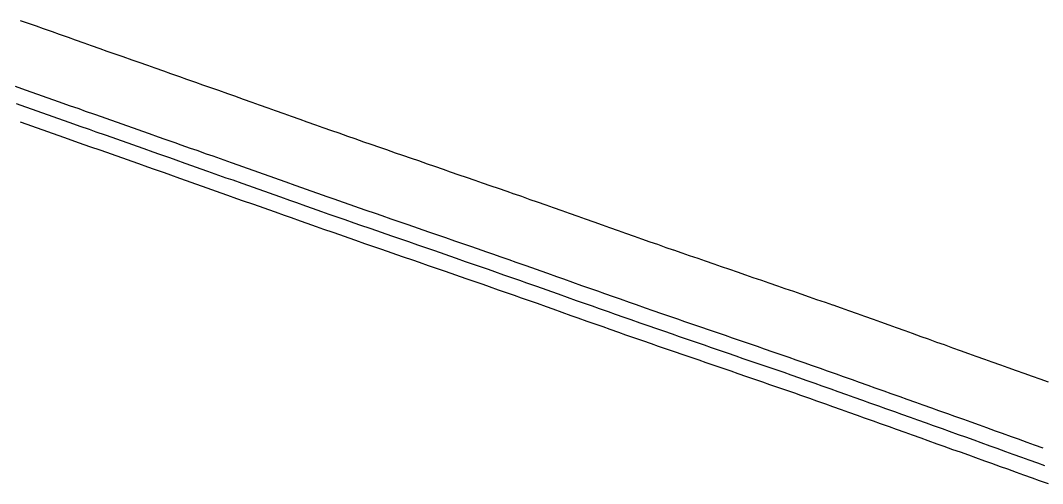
# Model space of a CAD drawing. Extents: x -7164 to 2214450, y -19642 to 253469.
# Drawn here: x -761.3 to -440.4, y -1141.6 to -996.4 of the extents above; entities that cross this region are included whole.
import ezdxf

# ---------------------------------------------------------------- set-up
doc = ezdxf.new("R2010")
doc.units = 0
for name, color, linetype in [('SURVEY - PROFILE - Ground Line with Text', 7, 'Continuous'), ('SURVEY - PROFILE - Utilities - Cable with Text', 7, 'Continuous'), ('SURVEY - PROFILE - Utilities - Electric with Text', 7, 'Continuous')]:
    doc.layers.add(name, color=color, linetype=linetype)

msp = doc.modelspace()

# ---------------------------------------------------------------- linework, layer by layer
at = {"layer": 'SURVEY - PROFILE - Ground Line with Text'}
for points in [[(-761.35, -996.36), (-759.14, -997.15), (-756.36, -998.08), (-756.34, -998.09), (-756.33, -998.09), (-754.11, -998.89), (-751.33, -999.86), (-749.11, -1000.66), (-746.33, -1001.62), (-744.11, -1002.42), (-741.33, -1003.38), (-739.11, -1004.18), (-736.34, -1005.14), (-734.11, -1005.95), (-731.34, -1006.91), (-729.11, -1007.71), (-726.34, -1008.67), (-724.11, -1009.47), (-721.35, -1010.43), (-719.12, -1011.24), (-716.35, -1012.19), (-714.12, -1013), (-711.35, -1013.96), (-709.12, -1014.77), (-706.36, -1015.72), (-706.34, -1015.73), (-706.32, -1015.73), (-704.08, -1016.51), (-701.32, -1017.5), (-699.08, -1018.28), (-696.33, -1019.27), (-694.08, -1020.05), (-691.33, -1021.04), (-688.59, -1022.03), (-686.33, -1022.81), (-683.59, -1023.8), (-681.34, -1024.58), (-678.6, -1025.57), (-676.34, -1026.35), (-673.6, -1027.34), (-671.34, -1028.12), (-668.61, -1029.1), (-666.35, -1029.89), (-663.62, -1030.87), (-661.35, -1031.66), (-658.62, -1032.64), (-656.35, -1033.43), (-656.34, -1033.43), (-656.32, -1033.44), (-653.6, -1034.39), (-651.33, -1035.16), (-648.6, -1036.11), (-646.33, -1036.89), (-643.6, -1037.84), (-641.33, -1038.62), (-638.61, -1039.57), (-636.33, -1040.34), (-633.61, -1041.29), (-631.34, -1042.07), (-628.61, -1043.02), (-626.34, -1043.8), (-623.62, -1044.75), (-621.34, -1045.53), (-618.62, -1046.47), (-616.35, -1047.25), (-613.62, -1048.2), (-611.35, -1048.98), (-608.63, -1049.93), (-606.35, -1050.71), (-606.34, -1050.71), (-606.32, -1050.72), (-604.04, -1051.51), (-601.33, -1052.48), (-599.04, -1053.27), (-596.33, -1054.24), (-594.04, -1055.04), (-591.33, -1056.01), (-589.04, -1056.8), (-586.34, -1057.77), (-584.04, -1058.57), (-581.34, -1059.53), (-578.64, -1060.49), (-576.34, -1061.29), (-573.65, -1062.25), (-571.34, -1063.06), (-568.66, -1064.02), (-566.35, -1064.82), (-563.67, -1065.78), (-561.35, -1066.58), (-558.68, -1067.54), (-556.35, -1068.34), (-556.34, -1068.35), (-556.32, -1068.35), (-553.65, -1069.25), (-551.33, -1070.07), (-548.65, -1070.97)], [(-761.35, -996.36), (-759.14, -997.15), (-756.36, -998.08), (-756.34, -998.09), (-756.33, -998.09), (-754.11, -998.89), (-751.33, -999.86), (-749.11, -1000.66), (-746.33, -1001.62), (-744.11, -1002.42), (-741.33, -1003.38), (-739.11, -1004.18), (-736.34, -1005.14), (-734.11, -1005.95), (-731.34, -1006.91), (-729.11, -1007.71), (-726.34, -1008.67), (-724.11, -1009.47), (-721.35, -1010.43), (-719.12, -1011.24), (-716.35, -1012.19), (-714.12, -1013), (-711.35, -1013.96), (-709.12, -1014.77), (-706.36, -1015.72), (-706.34, -1015.73), (-706.32, -1015.73), (-704.08, -1016.51), (-701.32, -1017.5), (-699.08, -1018.28), (-696.33, -1019.27), (-694.08, -1020.05), (-691.33, -1021.04), (-688.59, -1022.03), (-686.33, -1022.81), (-683.59, -1023.8), (-681.34, -1024.58), (-678.6, -1025.57), (-676.34, -1026.35), (-673.6, -1027.34), (-671.34, -1028.12), (-668.61, -1029.1), (-666.35, -1029.89), (-663.62, -1030.87), (-661.35, -1031.66), (-658.62, -1032.64), (-656.35, -1033.43), (-656.34, -1033.43), (-656.32, -1033.44), (-653.6, -1034.39), (-651.33, -1035.16), (-648.6, -1036.11), (-646.33, -1036.89), (-643.6, -1037.84), (-641.33, -1038.62), (-638.61, -1039.57), (-636.33, -1040.34), (-633.61, -1041.29), (-631.34, -1042.07), (-628.61, -1043.02), (-626.34, -1043.8), (-623.62, -1044.75), (-621.34, -1045.53), (-618.62, -1046.47), (-616.35, -1047.25), (-613.62, -1048.2), (-611.35, -1048.98), (-608.63, -1049.93), (-606.35, -1050.71), (-606.34, -1050.71), (-606.32, -1050.72), (-604.04, -1051.51), (-601.33, -1052.48), (-599.04, -1053.27), (-596.33, -1054.24), (-594.04, -1055.04), (-591.33, -1056.01), (-589.04, -1056.8), (-586.34, -1057.77), (-584.04, -1058.57), (-581.34, -1059.53), (-578.64, -1060.49), (-576.34, -1061.29), (-573.65, -1062.25), (-571.34, -1063.06), (-568.66, -1064.02), (-566.35, -1064.82), (-563.67, -1065.78), (-561.35, -1066.58), (-558.68, -1067.54), (-556.35, -1068.34), (-556.34, -1068.35), (-556.32, -1068.35), (-553.65, -1069.25), (-551.33, -1070.07), (-548.65, -1070.97)], [(-548.65, -1070.97), (-546.33, -1071.8), (-543.66, -1072.69), (-541.33, -1073.52), (-538.66, -1074.42), (-536.34, -1075.24), (-533.66, -1076.14), (-531.34, -1076.96), (-528.66, -1077.86), (-526.34, -1078.68), (-523.66, -1079.58), (-521.35, -1080.4), (-518.66, -1081.3), (-516.35, -1082.12), (-513.67, -1083.02), (-511.35, -1083.85), (-508.67, -1084.75), (-506.35, -1085.57), (-506.34, -1085.57), (-506.32, -1085.58), (-503.64, -1086.54), (-501.33, -1087.36), (-498.65, -1088.32), (-496.33, -1089.14), (-493.66, -1090.1), (-491.33, -1090.92), (-488.66, -1091.88), (-486.34, -1092.71), (-483.67, -1093.66), (-481.34, -1094.49), (-478.68, -1095.45), (-476.34, -1096.27), (-473.68, -1097.23), (-471.35, -1098.05), (-468.69, -1099.01), (-466.35, -1099.84), (-463.7, -1100.79), (-461.35, -1101.62), (-458.7, -1102.57), (-456.36, -1103.4), (-456.34, -1103.41), (-456.32, -1103.41), (-453.67, -1104.36), (-451.33, -1105.21), (-448.68, -1106.15), (-446.33, -1107), (-443.68, -1107.94), (-441.33, -1108.8), (-438.68, -1109.74)], [(-548.65, -1070.97), (-546.33, -1071.8), (-543.66, -1072.69), (-541.33, -1073.52), (-538.66, -1074.42), (-536.34, -1075.24), (-533.66, -1076.14), (-531.34, -1076.96), (-528.66, -1077.86), (-526.34, -1078.68), (-523.66, -1079.58), (-521.35, -1080.4), (-518.66, -1081.3), (-516.35, -1082.12), (-513.67, -1083.02), (-511.35, -1083.85), (-508.67, -1084.75), (-506.35, -1085.57), (-506.34, -1085.57), (-506.32, -1085.58), (-503.64, -1086.54), (-501.33, -1087.36), (-498.65, -1088.32), (-496.33, -1089.14), (-493.66, -1090.1), (-491.33, -1090.92), (-488.66, -1091.88), (-486.34, -1092.71), (-483.67, -1093.66), (-481.34, -1094.49), (-478.68, -1095.45), (-476.34, -1096.27), (-473.68, -1097.23), (-471.35, -1098.05), (-468.69, -1099.01), (-466.35, -1099.84), (-463.7, -1100.79), (-461.35, -1101.62), (-458.7, -1102.57), (-456.36, -1103.4), (-456.34, -1103.41), (-456.32, -1103.41), (-453.67, -1104.36), (-451.33, -1105.21), (-448.68, -1106.15), (-446.33, -1107), (-443.68, -1107.94), (-441.33, -1108.8), (-438.68, -1109.74)]]:
    msp.add_lwpolyline(points, dxfattribs=at)
at = {"layer": 'SURVEY - PROFILE - Utilities - Cable with Text'}
msp.add_lwpolyline([(-761.32, -1028.18), (-759.26, -1028.92), (-756.32, -1029.94), (-754.26, -1030.68), (-751.32, -1031.7), (-749.26, -1032.44), (-746.33, -1033.46), (-744.26, -1034.2), (-741.33, -1035.22), (-739.26, -1035.96), (-736.33, -1036.98), (-734.26, -1037.72), (-731.34, -1038.74), (-729.26, -1039.49), (-726.34, -1040.5), (-724.26, -1041.25), (-721.34, -1042.26), (-719.26, -1043.01), (-716.13, -1044.09), (-714.21, -1044.76), (-711.31, -1045.8), (-709.21, -1046.53), (-706.31, -1047.58), (-704.21, -1048.3), (-698.42, -1050.39), (-696.32, -1051.12), (-693.43, -1052.16), (-691.32, -1052.89), (-688.44, -1053.93), (-686.32, -1054.66), (-683.44, -1055.7), (-681.33, -1056.43), (-678.45, -1057.47), (-676.33, -1058.2), (-673.46, -1059.24), (-671.33, -1059.97), (-668.47, -1061.01), (-666.15, -1061.81), (-663.24, -1062.82), (-661.11, -1063.55), (-658.24, -1064.55), (-656.11, -1065.28), (-653.24, -1066.28), (-651.11, -1067.01), (-648.25, -1068.01), (-646.12, -1068.74), (-643.25, -1069.73), (-641.12, -1070.46), (-638.26, -1071.46), (-636.12, -1072.19), (-633.26, -1073.19), (-631.13, -1073.92), (-628.27, -1074.91), (-626.13, -1075.65), (-623.27, -1076.64), (-621.13, -1077.37), (-618.28, -1078.37), (-616.09, -1079.12), (-614.14, -1079.79), (-611.28, -1080.81), (-609.13, -1081.56), (-606.29, -1082.58), (-604.13, -1083.33), (-601.29, -1084.34), (-599.13, -1085.09), (-596.29, -1086.11), (-594.12, -1086.86), (-588.47, -1088.88), (-586.3, -1089.63), (-583.48, -1090.64), (-581.3, -1091.4), (-578.49, -1092.4), (-576.3, -1093.16), (-573.5, -1094.16), (-571.31, -1094.92), (-568.51, -1095.92), (-566, -1096.79), (-563.31, -1097.7), (-561.1, -1098.48), (-558.31, -1099.42), (-556.11, -1100.2), (-553.31, -1101.14), (-551.11, -1101.92), (-548.31, -1102.86), (-546.11, -1103.64), (-543.32, -1104.57), (-541.12, -1105.35), (-538.32, -1106.29), (-536.12, -1107.07), (-533.32, -1108.01), (-531.12, -1108.79), (-528.32, -1109.73), (-526.13, -1110.51), (-523.33, -1111.45), (-521.13, -1112.23), (-518.33, -1113.17), (-516.39, -1113.86), (-513.59, -1114.86), (-511.39, -1115.64), (-508.6, -1116.64), (-506.4, -1117.42), (-503.61, -1118.42), (-501.4, -1119.21), (-498.62, -1120.2), (-496.4, -1120.99), (-493.62, -1121.98), (-491.41, -1122.77), (-488.63, -1123.77), (-486.41, -1124.55), (-483.64, -1125.55), (-481.41, -1126.34), (-478.65, -1127.33), (-476.41, -1128.12), (-473.65, -1129.11), (-471.42, -1129.9), (-468.66, -1130.89), (-466.35, -1131.71), (-463.7, -1132.65), (-461.46, -1133.47), (-458.71, -1134.44), (-456.46, -1135.26), (-453.71, -1136.24), (-451.47, -1137.05), (-448.71, -1138.03), (-446.47, -1138.84), (-443.72, -1139.82), (-441.47, -1140.64), (-438.72, -1141.61)], dxfattribs=at)
msp.add_lwpolyline([(-761.32, -1028.18), (-759.26, -1028.92), (-756.32, -1029.94), (-754.26, -1030.68), (-751.32, -1031.7), (-749.26, -1032.44), (-746.33, -1033.46), (-744.26, -1034.2), (-741.33, -1035.22), (-739.26, -1035.96), (-736.33, -1036.98), (-734.26, -1037.72), (-731.34, -1038.74), (-729.26, -1039.49), (-726.34, -1040.5), (-724.26, -1041.25), (-721.34, -1042.26), (-719.26, -1043.01), (-716.13, -1044.09), (-714.21, -1044.76), (-711.31, -1045.8), (-709.21, -1046.53), (-706.31, -1047.58), (-704.21, -1048.3), (-698.42, -1050.39), (-696.32, -1051.12), (-693.43, -1052.16), (-691.32, -1052.89), (-688.44, -1053.93), (-686.32, -1054.66), (-683.44, -1055.7), (-681.33, -1056.43), (-678.45, -1057.47), (-676.33, -1058.2), (-673.46, -1059.24), (-671.33, -1059.97), (-668.47, -1061.01), (-666.15, -1061.81), (-663.24, -1062.82), (-661.11, -1063.55), (-658.24, -1064.55), (-656.11, -1065.28), (-653.24, -1066.28), (-651.11, -1067.01), (-648.25, -1068.01), (-646.12, -1068.74), (-643.25, -1069.73), (-641.12, -1070.46), (-638.26, -1071.46), (-636.12, -1072.19), (-633.26, -1073.19), (-631.13, -1073.92), (-628.27, -1074.91), (-626.13, -1075.65), (-623.27, -1076.64), (-621.13, -1077.37), (-618.28, -1078.37), (-616.09, -1079.12), (-614.14, -1079.79), (-611.28, -1080.81), (-609.13, -1081.56), (-606.29, -1082.58), (-604.13, -1083.33), (-601.29, -1084.34), (-599.13, -1085.09), (-596.29, -1086.11), (-594.12, -1086.86), (-588.47, -1088.88), (-586.3, -1089.63), (-583.48, -1090.64), (-581.3, -1091.4), (-578.49, -1092.4), (-576.3, -1093.16), (-573.5, -1094.16), (-571.31, -1094.92), (-568.51, -1095.92), (-566, -1096.79), (-563.31, -1097.7), (-561.1, -1098.48), (-558.31, -1099.42), (-556.11, -1100.2), (-553.31, -1101.14), (-551.11, -1101.92), (-548.31, -1102.86), (-546.11, -1103.64), (-543.32, -1104.57), (-541.12, -1105.35), (-538.32, -1106.29), (-536.12, -1107.07), (-533.32, -1108.01), (-531.12, -1108.79), (-528.32, -1109.73), (-526.13, -1110.51), (-523.33, -1111.45), (-521.13, -1112.23), (-518.33, -1113.17), (-516.39, -1113.86), (-513.59, -1114.86), (-511.39, -1115.64), (-508.6, -1116.64), (-506.4, -1117.42), (-503.61, -1118.42), (-501.4, -1119.21), (-498.62, -1120.2), (-496.4, -1120.99), (-493.62, -1121.98), (-491.41, -1122.77), (-488.63, -1123.77), (-486.41, -1124.55), (-483.64, -1125.55), (-481.41, -1126.34), (-478.65, -1127.33), (-476.41, -1128.12), (-473.65, -1129.11), (-471.42, -1129.9), (-468.66, -1130.89), (-466.35, -1131.71), (-463.7, -1132.65), (-461.46, -1133.47), (-458.71, -1134.44), (-456.46, -1135.26), (-453.71, -1136.24), (-451.47, -1137.05), (-448.71, -1138.03), (-446.47, -1138.84), (-443.72, -1139.82), (-441.47, -1140.64), (-438.72, -1141.61)], dxfattribs=at)
at = {"layer": 'SURVEY - PROFILE - Utilities - Electric with Text'}
for points in [[(-762.89, -1017.02), (-760.93, -1017.73), (-757.98, -1018.75), (-755.93, -1019.49), (-752.99, -1020.51), (-750.93, -1021.25), (-747.99, -1022.27), (-745.93, -1023.01), (-742.99, -1024.03), (-740.93, -1024.77), (-738, -1025.79), (-735.93, -1026.53), (-733, -1027.55), (-730.93, -1028.3), (-728, -1029.31), (-725.93, -1030.06), (-723.01, -1031.07), (-720.92, -1031.82), (-718.01, -1032.83), (-715.92, -1033.58), (-712.85, -1034.64), (-710.88, -1035.33), (-707.98, -1036.37), (-705.88, -1037.1), (-702.98, -1038.15), (-700.88, -1038.87), (-695.09, -1040.96), (-692.99, -1041.69), (-690.1, -1042.73), (-687.99, -1043.46), (-685.11, -1044.5), (-682.99, -1045.23), (-680.11, -1046.27), (-678, -1047), (-675.12, -1048.04), (-673, -1048.77), (-670.13, -1049.81), (-668, -1050.55), (-665.13, -1051.58), (-662.87, -1052.36), (-659.97, -1053.37), (-657.84, -1054.1), (-654.98, -1055.1), (-652.85, -1055.83), (-649.98, -1056.83), (-647.85, -1057.56), (-644.98, -1058.55), (-642.85, -1059.28), (-639.99, -1060.28), (-637.86, -1061.01), (-634.99, -1062.01), (-632.86, -1062.74), (-630, -1063.73), (-627.86, -1064.47), (-625, -1065.46), (-622.86, -1066.19), (-620.01, -1067.19), (-617.87, -1067.92), (-615.01, -1068.92), (-612.83, -1069.66), (-610.81, -1070.36), (-607.96, -1071.38), (-605.81, -1072.13), (-602.96, -1073.15), (-600.81, -1073.89), (-597.97, -1074.91), (-595.8, -1075.66), (-592.97, -1076.67), (-590.8, -1077.43), (-585.15, -1079.45), (-582.97, -1080.2), (-580.16, -1081.21), (-577.98, -1081.97), (-575.17, -1082.97), (-572.98, -1083.73), (-570.18, -1084.73), (-567.98, -1085.49), (-565.19, -1086.49), (-562.77, -1087.33), (-560.04, -1088.24), (-557.84, -1089.03), (-555.05, -1089.96), (-552.85, -1090.74), (-550.05, -1091.68), (-547.85, -1092.46), (-545.05, -1093.4), (-542.85, -1094.18), (-540.05, -1095.12), (-537.85, -1095.9), (-535.06, -1096.84), (-532.86, -1097.62), (-530.06, -1098.56), (-527.86, -1099.34), (-525.06, -1100.28), (-522.86, -1101.06), (-520.06, -1102), (-517.87, -1102.78), (-515.07, -1103.72), (-513.03, -1104.44), (-510.24, -1105.44), (-508.03, -1106.22), (-505.24, -1107.22), (-503.04, -1108), (-500.25, -1109), (-498.04, -1109.79), (-495.26, -1110.78), (-493.04, -1111.57), (-490.27, -1112.57), (-488.05, -1113.35), (-485.27, -1114.35), (-483.05, -1115.14), (-480.28, -1116.13), (-478.05, -1116.92), (-475.29, -1117.91), (-473.06, -1118.7), (-470.3, -1119.69), (-468.06, -1120.48), (-465.3, -1121.47), (-463, -1122.29), (-460.32, -1123.24), (-458.08, -1124.05), (-455.32, -1125.03), (-453.08, -1125.85), (-450.33, -1126.83), (-448.09, -1127.64), (-445.33, -1128.62), (-443.09, -1129.43), (-440.34, -1130.41)], [(-762.89, -1017.02), (-760.93, -1017.73), (-757.98, -1018.75), (-755.93, -1019.49), (-752.99, -1020.51), (-750.93, -1021.25), (-747.99, -1022.27), (-745.93, -1023.01), (-742.99, -1024.03), (-740.93, -1024.77), (-738, -1025.79), (-735.93, -1026.53), (-733, -1027.55), (-730.93, -1028.3), (-728, -1029.31), (-725.93, -1030.06), (-723.01, -1031.07), (-720.92, -1031.82), (-718.01, -1032.83), (-715.92, -1033.58), (-712.85, -1034.64), (-710.88, -1035.33), (-707.98, -1036.37), (-705.88, -1037.1), (-702.98, -1038.15), (-700.88, -1038.87), (-695.09, -1040.96), (-692.99, -1041.69), (-690.1, -1042.73), (-687.99, -1043.46), (-685.11, -1044.5), (-682.99, -1045.23), (-680.11, -1046.27), (-678, -1047), (-675.12, -1048.04), (-673, -1048.77), (-670.13, -1049.81), (-668, -1050.55), (-665.13, -1051.58), (-662.87, -1052.36), (-659.97, -1053.37), (-657.84, -1054.1), (-654.98, -1055.1), (-652.85, -1055.83), (-649.98, -1056.83), (-647.85, -1057.56), (-644.98, -1058.55), (-642.85, -1059.28), (-639.99, -1060.28), (-637.86, -1061.01), (-634.99, -1062.01), (-632.86, -1062.74), (-630, -1063.73), (-627.86, -1064.47), (-625, -1065.46), (-622.86, -1066.19), (-620.01, -1067.19), (-617.87, -1067.92), (-615.01, -1068.92), (-612.83, -1069.66), (-610.81, -1070.36), (-607.96, -1071.38), (-605.81, -1072.13), (-602.96, -1073.15), (-600.81, -1073.89), (-597.97, -1074.91), (-595.8, -1075.66), (-592.97, -1076.67), (-590.8, -1077.43), (-585.15, -1079.45), (-582.97, -1080.2), (-580.16, -1081.21), (-577.98, -1081.97), (-575.17, -1082.97), (-572.98, -1083.73), (-570.18, -1084.73), (-567.98, -1085.49), (-565.19, -1086.49), (-562.77, -1087.33), (-560.04, -1088.24), (-557.84, -1089.03), (-555.05, -1089.96), (-552.85, -1090.74), (-550.05, -1091.68), (-547.85, -1092.46), (-545.05, -1093.4), (-542.85, -1094.18), (-540.05, -1095.12), (-537.85, -1095.9), (-535.06, -1096.84), (-532.86, -1097.62), (-530.06, -1098.56), (-527.86, -1099.34), (-525.06, -1100.28), (-522.86, -1101.06), (-520.06, -1102), (-517.87, -1102.78), (-515.07, -1103.72), (-513.03, -1104.44), (-510.24, -1105.44), (-508.03, -1106.22), (-505.24, -1107.22), (-503.04, -1108), (-500.25, -1109), (-498.04, -1109.79), (-495.26, -1110.78), (-493.04, -1111.57), (-490.27, -1112.57), (-488.05, -1113.35), (-485.27, -1114.35), (-483.05, -1115.14), (-480.28, -1116.13), (-478.05, -1116.92), (-475.29, -1117.91), (-473.06, -1118.7), (-470.3, -1119.69), (-468.06, -1120.48), (-465.3, -1121.47), (-463, -1122.29), (-460.32, -1123.24), (-458.08, -1124.05), (-455.32, -1125.03), (-453.08, -1125.85), (-450.33, -1126.83), (-448.09, -1127.64), (-445.33, -1128.62), (-443.09, -1129.43), (-440.34, -1130.41)], [(-762.6, -1022.44), (-759.65, -1023.46), (-757.6, -1024.2), (-754.65, -1025.22), (-752.6, -1025.96), (-749.66, -1026.98), (-747.6, -1027.73), (-744.66, -1028.74), (-742.6, -1029.49), (-739.66, -1030.5), (-737.59, -1031.25), (-734.67, -1032.26), (-732.59, -1033.01), (-729.67, -1034.02), (-727.59, -1034.77), (-724.67, -1035.78), (-722.59, -1036.53), (-719.68, -1037.54), (-717.59, -1038.3), (-714.49, -1039.37), (-712.55, -1040.04), (-709.64, -1041.09), (-707.55, -1041.81), (-704.65, -1042.86), (-702.55, -1043.59), (-696.76, -1045.68), (-694.65, -1046.4), (-691.77, -1047.45), (-689.65, -1048.18), (-686.77, -1049.22), (-684.66, -1049.95), (-681.78, -1050.99), (-679.66, -1051.72), (-676.79, -1052.75), (-674.66, -1053.49), (-671.79, -1054.52), (-669.67, -1055.26), (-666.8, -1056.29), (-664.51, -1057.09), (-661.6, -1058.1), (-659.48, -1058.83), (-656.61, -1059.82), (-654.48, -1060.55), (-651.61, -1061.55), (-649.48, -1062.28), (-646.62, -1063.28), (-644.48, -1064.01), (-641.62, -1065.01), (-639.49, -1065.74), (-636.63, -1066.73), (-634.49, -1067.46), (-631.63, -1068.46), (-629.49, -1069.19), (-626.63, -1070.19), (-624.5, -1070.92), (-621.64, -1071.92), (-619.5, -1072.65), (-616.64, -1073.64), (-614.46, -1074.39), (-612.47, -1075.08), (-609.62, -1076.1), (-607.47, -1076.84), (-604.62, -1077.86), (-602.47, -1078.61), (-599.63, -1079.63), (-597.46, -1080.38), (-594.63, -1081.39), (-592.46, -1082.14), (-586.81, -1084.16), (-584.64, -1084.92), (-581.82, -1085.92), (-579.64, -1086.68), (-576.83, -1087.69), (-574.64, -1088.44), (-571.84, -1089.45), (-569.64, -1090.21), (-566.85, -1091.21), (-564.39, -1092.06), (-561.67, -1092.97), (-559.47, -1093.75), (-556.68, -1094.69), (-554.48, -1095.47), (-551.68, -1096.41), (-549.48, -1097.19), (-546.68, -1098.13), (-544.48, -1098.91), (-541.68, -1099.85), (-539.49, -1100.63), (-536.69, -1101.57), (-534.49, -1102.35), (-531.69, -1103.29), (-529.49, -1104.07), (-526.69, -1105), (-524.49, -1105.78), (-521.7, -1106.72), (-519.5, -1107.5), (-516.7, -1108.44), (-514.71, -1109.15), (-511.92, -1110.15), (-509.71, -1110.93), (-506.92, -1111.93), (-504.72, -1112.71), (-501.93, -1113.71), (-499.72, -1114.5), (-496.94, -1115.49), (-494.72, -1116.28), (-491.95, -1117.28), (-489.73, -1118.06), (-486.95, -1119.06), (-484.73, -1119.84), (-481.96, -1120.84), (-479.73, -1121.63), (-476.97, -1122.62), (-474.74, -1123.41), (-471.98, -1124.4), (-469.74, -1125.19), (-466.98, -1126.18), (-464.67, -1127), (-462.01, -1127.95), (-459.77, -1128.76), (-457.01, -1129.74), (-454.77, -1130.55), (-452.02, -1131.53), (-449.78, -1132.35), (-447.02, -1133.32), (-444.78, -1134.14), (-442.03, -1135.12), (-439.78, -1135.93)], [(-762.6, -1022.44), (-759.65, -1023.46), (-757.6, -1024.2), (-754.65, -1025.22), (-752.6, -1025.96), (-749.66, -1026.98), (-747.6, -1027.73), (-744.66, -1028.74), (-742.6, -1029.49), (-739.66, -1030.5), (-737.59, -1031.25), (-734.67, -1032.26), (-732.59, -1033.01), (-729.67, -1034.02), (-727.59, -1034.77), (-724.67, -1035.78), (-722.59, -1036.53), (-719.68, -1037.54), (-717.59, -1038.3), (-714.49, -1039.37), (-712.55, -1040.04), (-709.64, -1041.09), (-707.55, -1041.81), (-704.65, -1042.86), (-702.55, -1043.59), (-696.76, -1045.68), (-694.65, -1046.4), (-691.77, -1047.45), (-689.65, -1048.18), (-686.77, -1049.22), (-684.66, -1049.95), (-681.78, -1050.99), (-679.66, -1051.72), (-676.79, -1052.75), (-674.66, -1053.49), (-671.79, -1054.52), (-669.67, -1055.26), (-666.8, -1056.29), (-664.51, -1057.09), (-661.6, -1058.1), (-659.48, -1058.83), (-656.61, -1059.82), (-654.48, -1060.55), (-651.61, -1061.55), (-649.48, -1062.28), (-646.62, -1063.28), (-644.48, -1064.01), (-641.62, -1065.01), (-639.49, -1065.74), (-636.63, -1066.73), (-634.49, -1067.46), (-631.63, -1068.46), (-629.49, -1069.19), (-626.63, -1070.19), (-624.5, -1070.92), (-621.64, -1071.92), (-619.5, -1072.65), (-616.64, -1073.64), (-614.46, -1074.39), (-612.47, -1075.08), (-609.62, -1076.1), (-607.47, -1076.84), (-604.62, -1077.86), (-602.47, -1078.61), (-599.63, -1079.63), (-597.46, -1080.38), (-594.63, -1081.39), (-592.46, -1082.14), (-586.81, -1084.16), (-584.64, -1084.92), (-581.82, -1085.92), (-579.64, -1086.68), (-576.83, -1087.69), (-574.64, -1088.44), (-571.84, -1089.45), (-569.64, -1090.21), (-566.85, -1091.21), (-564.39, -1092.06), (-561.67, -1092.97), (-559.47, -1093.75), (-556.68, -1094.69), (-554.48, -1095.47), (-551.68, -1096.41), (-549.48, -1097.19), (-546.68, -1098.13), (-544.48, -1098.91), (-541.68, -1099.85), (-539.49, -1100.63), (-536.69, -1101.57), (-534.49, -1102.35), (-531.69, -1103.29), (-529.49, -1104.07), (-526.69, -1105), (-524.49, -1105.78), (-521.7, -1106.72), (-519.5, -1107.5), (-516.7, -1108.44), (-514.71, -1109.15), (-511.92, -1110.15), (-509.71, -1110.93), (-506.92, -1111.93), (-504.72, -1112.71), (-501.93, -1113.71), (-499.72, -1114.5), (-496.94, -1115.49), (-494.72, -1116.28), (-491.95, -1117.28), (-489.73, -1118.06), (-486.95, -1119.06), (-484.73, -1119.84), (-481.96, -1120.84), (-479.73, -1121.63), (-476.97, -1122.62), (-474.74, -1123.41), (-471.98, -1124.4), (-469.74, -1125.19), (-466.98, -1126.18), (-464.67, -1127), (-462.01, -1127.95), (-459.77, -1128.76), (-457.01, -1129.74), (-454.77, -1130.55), (-452.02, -1131.53), (-449.78, -1132.35), (-447.02, -1133.32), (-444.78, -1134.14), (-442.03, -1135.12), (-439.78, -1135.93)]]:
    msp.add_lwpolyline(points, dxfattribs=at)

doc.saveas('drawing.dxf')
